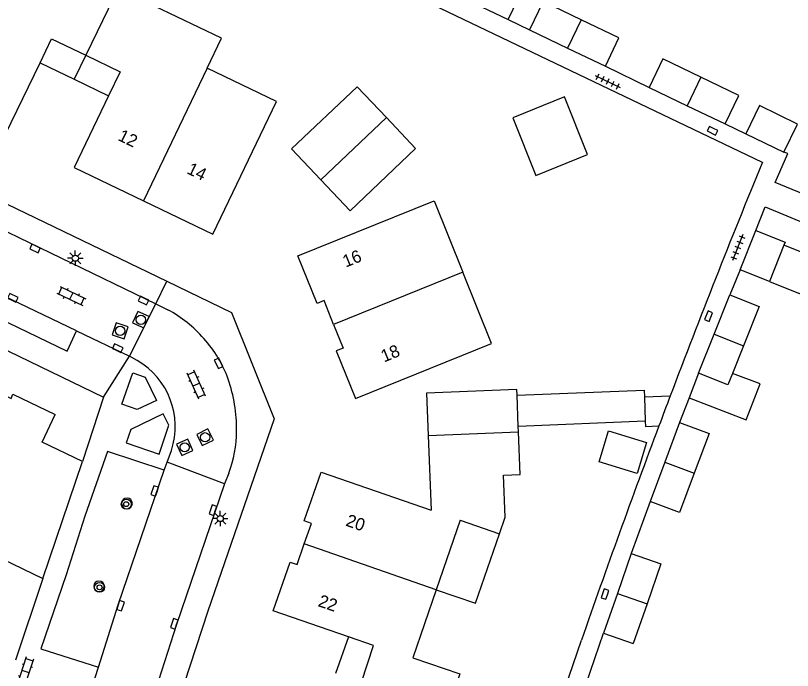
# Model space of a CAD drawing. Extents: x 124000 to 128010, y 398999 to 403000.
# Drawn here: x 126834.9 to 126897.5, y 399241 to 399293.7 of the extents above; entities that cross this region are included whole.
import ezdxf

# ---------------------------------------------------------------- set-up
doc = ezdxf.new("R2010")
doc.units = 0
for name, color, linetype in [('gg-afsc-erfafscheiding', 7, 'Continuous'), ('gg-afsc-muur', 7, 'Continuous'), ('gg-anno-huisnummerreeks BGT', 7, 'Continuous'), ('gg-bbg-bijgebouw', 7, 'Continuous'), ('gg-bbg-gedigitaliseerde bebouwing', 7, 'Continuous'), ('gg-bbg-gedigitaliseerde bijgebouw', 7, 'Continuous'), ('gg-bbg-hoofdgebouw', 7, 'Continuous'), ('gg-bbg-luifel en loopbrug', 7, 'Continuous'), ('gg-bbg-tussenscheiding', 7, 'Continuous'), ('gg-knt-verharding', 7, 'Continuous'), ('gg-knt-verharding nz', 7, 'Continuous'), ('gt-grn-weggrens', 7, 'Continuous'), ('gt-symb-boom', 7, 'Continuous'), ('gt-symb-klinker verharding', 7, 'Continuous'), ('gt-symb-kolk', 7, 'Continuous'), ('gt-symb-lichtmast', 7, 'Continuous'), ('gt-symb-rioolschacht', 7, 'Continuous'), ('gt-symb-tegel verharding', 7, 'Continuous')]:
    doc.layers.add(name, color=color, linetype=linetype)

# ---------------------------------------------------------------- blocks, each defined once
blk = doc.blocks.new('gt0-KOLK')
at = {"layer": 'gt-symb-kolk'}
blk.add_lwpolyline([(0, 0), (0.375, 0), (0.375, 0.4), (-0.375, 0.4), (-0.375, 0), (0, 0)], dxfattribs=at)
blk = doc.blocks.new('gt0-LMAST')
at = {"layer": 'gt-symb-lichtmast'}
for p, q in [((-0.182, 0.173), (-0.447, 0.438)), ((-0.005, 0.246), (-0.005, 0.621)), ((0.172, 0.173), (0.437, 0.438)), ((-0.255, -0.004), (-0.63, -0.004)), ((-0.182, -0.181), (-0.447, -0.446)), ((-0.005, -0.254), (-0.005, -0.629)), ((0.437, -0.446), (0.172, -0.181)), ((0.245, -0.004), (0.62, -0.004))]:
    blk.add_line(p, q, dxfattribs=at)
blk.add_circle((-0.005, -0.004), 0.25, dxfattribs=at)
blk = doc.blocks.new('gt0-BOOM')
at = {"layer": 'gt-symb-boom'}
for radius in [0.4, 0.2]:
    blk.add_circle((0, 0), radius, dxfattribs=at)
blk = doc.blocks.new('gt0-RS')
at = {"layer": 'gt-symb-rioolschacht'}
blk.add_lwpolyline([(-0.5, -0.5), (0.5, -0.5), (0.5, 0.5), (-0.5, 0.5)], close=True, dxfattribs=at)
blk.add_circle((0, 0), 0.375, dxfattribs=at)
blk = doc.blocks.new('gt0-KL1')
at = {"layer": 'gt-symb-klinker verharding'}
for p, q in [((-1.15, 0.3), (1.15, 0.3)), ((-1, -0.3), (-1, 0.3)), ((-0.5, 0.3), (-0.5, 0.45)), ((0, -0.3), (0, 0.3)), ((0.5, 0.3), (0.5, 0.45)), ((1, -0.3), (1, 0.3)), ((-1.15, -0.3), (1.15, -0.3)), ((-0.5, -0.45), (-0.5, -0.3)), ((0.5, -0.45), (0.5, -0.3))]:
    blk.add_line(p, q, dxfattribs=at)
blk = doc.blocks.new('gt0-TEG1')
at = {"layer": 'gt-symb-tegel verharding'}
for p, q in [((-1.125, 0), (1.125, 0)), ((-0.9, -0.25), (-0.9, 0.25)), ((-0.45, -0.25), (-0.45, 0.25)), ((0, -0.25), (0, 0.25)), ((0.45, -0.25), (0.45, 0.25)), ((0.9, -0.25), (0.9, 0.25))]:
    blk.add_line(p, q, dxfattribs=at)

msp = doc.modelspace()

# ---------------------------------------------------------------- linework, layer by layer
at = {"layer": 'gg-afsc-erfafscheiding'}
for p, q in [((126874.572, 399293.424), (126876.302, 399292.598)), ((126882.416, 399289.662), (126885.947, 399287.962)), ((126892.073, 399285.024), (126893.74, 399284.231)), ((126893.269, 399273.273), (126892.451, 399271.255)), ((126889.16, 399262.955), (126888.399, 399260.968)), ((126886.019, 399254.607), (126884.502, 399250.415))]:
    msp.add_line(p, q, dxfattribs=at)
for points in [[(126803.035, 399326.072), (126847.492, 399304.707), (126895.063, 399281.931)], [(126899.419, 399278.923), (126896.09, 399280.294), (126897.112, 399282.638), (126896.809, 399282.746)], [(126894.541, 399276.448), (126895.291, 399278.333), (126906.087, 399273.864)]]:
    msp.add_lwpolyline(points, dxfattribs=at)
for centre, radius, start, end in [((127610.573, 398988.844), 773.21, 157.725006, 159.223557), ((127607.964, 398989.829), 770.421, 159.415325, 160.780112)]:
    msp.add_arc(centre, radius, start, end, dxfattribs=at)
at = {"layer": 'gg-afsc-muur'}
for p, q in [((126837.096, 399248.402), (126834.879, 399241.826)), ((126877.676, 399235.199), (126880.484, 399243.447))]:
    msp.add_line(p, q, dxfattribs=at)
at = {"layer": 'gg-bbg-bijgebouw'}
for p, q in [((126876.302, 399292.598), (126879.36, 399291.13)), ((126879.36, 399291.13), (126882.416, 399289.662)), ((126885.947, 399287.962), (126889.015, 399286.49)), ((126889.015, 399286.49), (126892.073, 399285.024)), ((126893.74, 399284.231), (126896.809, 399282.746)), ((126893.269, 399273.273), (126894.541, 399276.448)), ((126896.808, 399275.268), (126895.629, 399272.326)), ((126895.629, 399272.326), (126893.269, 399273.273)), ((126891.186, 399268.098), (126892.451, 399271.255)), ((126893.539, 399267.155), (126892.648, 399264.932)), ((126867.993, 399263.341), (126868.129, 399259.919)), ((126875.417, 399260.21), (126875.4, 399260.653)), ((126888.399, 399260.968), (126887.205, 399257.778)), ((126887.205, 399257.778), (126886.019, 399254.607)), ((126884.502, 399250.415), (126883.381, 399247.192)), ((126883.381, 399247.192), (126882.27, 399243.999)), ((126882.27, 399243.999), (126884.66, 399243.168))]:
    msp.add_line(p, q, dxfattribs=at)
for points in [[(126880.457, 399293.413), (126877.399, 399294.882), (126876.302, 399292.598)], [(126882.416, 399289.662), (126883.513, 399291.946), (126880.457, 399293.413)], [(126890.113, 399288.779), (126887.045, 399290.25), (126885.947, 399287.962)], [(126892.073, 399285.024), (126893.17, 399287.313), (126890.113, 399288.779)], [(126864.765, 399285.525), (126862.407, 399288.016), (126857.112, 399283.009), (126859.482, 399280.522)], [(126896.809, 399282.746), (126897.904, 399285.008), (126894.836, 399286.494), (126893.74, 399284.231)], [(126859.482, 399280.522), (126861.855, 399278.031), (126867.117, 399283.04), (126864.765, 399285.525)], [(126894.541, 399276.448), (126896.902, 399275.502), (126896.808, 399275.268)], [(126892.451, 399271.255), (126894.805, 399270.312), (126893.539, 399267.155)], [(126875.306, 399263.171), (126875.288, 399263.638), (126867.993, 399263.341)], [(126888.399, 399260.968), (126890.773, 399260.08), (126889.579, 399256.89)], [(126889.579, 399256.89), (126888.393, 399253.719), (126886.019, 399254.607)]]:
    msp.add_lwpolyline(points, dxfattribs=at)
at = {"layer": 'gg-bbg-gedigitaliseerde bebouwing'}
msp.add_line((126870.717, 399253.097), (126873.876, 399252.006), dxfattribs=at)
msp.add_lwpolyline([(126873.876, 399252.006), (126874.339, 399253.347), (126874.212, 399256.727), (126875.546, 399256.777)], dxfattribs=at)
at = {"layer": 'gg-bbg-gedigitaliseerde bijgebouw'}
for p, q in [((126869.723, 399295.752), (126874.572, 399293.424)), ((126889.921, 399264.942), (126891.186, 399268.098)), ((126889.921, 399264.942), (126889.16, 399262.955)), ((126885.555, 399263.034), (126885.635, 399261.07)), ((126885.635, 399261.07), (126875.4, 399260.653)), ((126884.502, 399250.415), (126886.892, 399249.584)), ((126886.892, 399249.584), (126885.771, 399246.361)), ((126885.771, 399246.361), (126884.66, 399243.168))]:
    msp.add_line(p, q, dxfattribs=at)
for points in [[(126874.572, 399293.424), (126876.216, 399296.85), (126871.306, 399299.207)], [(126889.16, 399262.955), (126893.773, 399261.193), (126894.876, 399264.081), (126892.648, 399264.932)], [(126875.306, 399263.171), (126885.533, 399263.588), (126885.555, 399263.034)], [(126882.672, 399260.305), (126885.739, 399259.368), (126884.976, 399256.87), (126881.908, 399257.808), (126882.672, 399260.305)]]:
    msp.add_lwpolyline(points, dxfattribs=at)
at = {"layer": 'gg-bbg-hoofdgebouw'}
for p, q in [((126868.129, 399259.919), (126868.368, 399253.909)), ((126875.546, 399256.777), (126875.417, 399260.21)), ((126837.096, 399248.402), (126840.275, 399257.822)), ((126870.717, 399253.097), (126868.785, 399247.504))]:
    msp.add_line(p, q, dxfattribs=at)
for points in [[(126850.332, 399289.517), (126851.488, 399291.919), (126846.081, 399294.5), (126846.672, 399295.731), (126843.736, 399297.144)], [(126836.858, 399289.95), (126837.793, 399291.886), (126840.551, 399290.553)], [(126840.551, 399290.553), (126843.315, 399289.217), (126842.383, 399287.283)], [(126828.757, 399287.431), (126830.613, 399286.532), (126830.35, 399285.982), (126834.083, 399284.2), (126836.858, 399289.95)], [(126845.189, 399278.833), (126850.775, 399276.143), (126855.915, 399286.822), (126850.332, 399289.517)], [(126842.383, 399287.283), (126839.607, 399281.52), (126845.189, 399278.833)], [(126860.512, 399268.875), (126859.746, 399270.786), (126859.18, 399270.559), (126857.627, 399274.397), (126868.621, 399278.838), (126870.936, 399273.088)], [(126860.512, 399268.875), (126861.275, 399266.971), (126860.71, 399266.74), (126862.277, 399262.911), (126873.251, 399267.336), (126870.936, 399273.088)], [(126833.04, 399264.808), (126833.187, 399264.734), (126832.749, 399263.763), (126834.524, 399262.908), (126834.68, 399263.254), (126838.091, 399261.614)], [(126840.275, 399257.822), (126837.021, 399259.382), (126838.091, 399261.614)], [(126858.154, 399251.189), (126858.721, 399252.847), (126858.144, 399253.045), (126859.507, 399256.97), (126868.368, 399253.909)], [(126828.752, 399255.769), (126827.438, 399253.042), (126837.096, 399248.402)], [(126861.703, 399243.725), (126855.656, 399245.811), (126857.01, 399249.733), (126857.587, 399249.534), (126858.154, 399251.189)], [(126868.785, 399247.504), (126866.891, 399242.022), (126870.677, 399240.731), (126869.696, 399237.766)], [(126862.755, 399240.073), (126863.735, 399243.024), (126861.703, 399243.725)]]:
    msp.add_lwpolyline(points, dxfattribs=at)
at = {"layer": 'gg-bbg-luifel en loopbrug'}
for p, q in [((126840.551, 399290.553), (126839.621, 399288.616)), ((126836.858, 399289.95), (126839.621, 399288.616)), ((126839.621, 399288.616), (126842.383, 399287.283)), ((126885.555, 399263.034), (126887.643, 399263.119)), ((126861.703, 399243.725), (126860.677, 399240.752))]:
    msp.add_line(p, q, dxfattribs=at)
for points in [[(126876.813, 399280.87), (126880.987, 399282.551), (126879.12, 399287.189), (126874.945, 399285.508), (126876.813, 399280.87)], [(126895.629, 399272.326), (126898.12, 399271.328), (126899.299, 399274.27), (126896.808, 399275.268)], [(126885.635, 399261.07), (126885.652, 399260.658), (126886.731, 399260.702)], [(126868.785, 399247.504), (126871.944, 399246.413), (126873.876, 399252.006)]]:
    msp.add_lwpolyline(points, dxfattribs=at)
msp.add_arc((127676.638, 398964.029), 843.782, 159.239432, 159.41485, dxfattribs=at)
at = {"layer": 'gg-bbg-tussenscheiding'}
for p, q in [((126843.736, 399297.144), (126840.551, 399290.553)), ((126880.457, 399293.413), (126879.36, 399291.13)), ((126850.332, 399289.517), (126845.189, 399278.833)), ((126890.113, 399288.779), (126889.015, 399286.49)), ((126864.765, 399285.525), (126859.482, 399280.522)), ((126870.936, 399273.088), (126860.512, 399268.875)), ((126891.186, 399268.098), (126893.539, 399267.155)), ((126875.4, 399260.653), (126875.306, 399263.171)), ((126868.129, 399259.919), (126875.417, 399260.21)), ((126887.205, 399257.778), (126889.579, 399256.89)), ((126868.785, 399247.504), (126858.154, 399251.189)), ((126883.381, 399247.192), (126885.771, 399246.361))]:
    msp.add_line(p, q, dxfattribs=at)
msp.add_lwpolyline([(126892.648, 399264.932), (126892.274, 399263.998), (126889.921, 399264.942)], dxfattribs=at)
at = {"layer": 'gg-knt-verharding'}
for p, q in [((126789.927, 399299.893), (126847.075, 399272.346)), ((126792.069, 399296.595), (126846.197, 399270.542)), ((126787.682, 399289.25), (126841.979, 399263.025)), ((126844.061, 399266.308), (126846.197, 399270.542)), ((126839.787, 399268.343), (126844.061, 399266.308)), ((126841.979, 399263.025), (126840.275, 399257.822)), ((126846.866, 399257.145), (126847.097, 399257.774)), ((126851.722, 399256.034), (126847.097, 399257.774)), ((126880.862, 399239.933), (126882.27, 399243.999)), ((126840.406, 399237.609), (126841.561, 399241.256))]:
    msp.add_line(p, q, dxfattribs=at)
for points in [[(126790.483, 399292.125), (126789.714, 399290.52), (126839.045, 399266.73), (126839.787, 399268.343)], [(126847.075, 399272.346), (126852.295, 399269.83), (126855.718, 399261.256), (126850.369, 399245.781), (126847.506, 399237.011), (126844.517, 399227.376), (126841.798, 399218.135), (126839.156, 399208.709), (126836.901, 399200.233), (126834.679, 399191.281), (126832.576, 399182.354), (126830.26, 399171.915), (126828.621, 399164.125)], [(126844.324, 399264.983), (126845.344, 399264.621), (126846.245, 399262.753), (126844.677, 399262.026), (126843.45, 399262.442), (126844.324, 399264.983)], [(126844.184, 399260.421), (126843.795, 399259.342), (126846.458, 399258.427), (126847.25, 399260.763), (126846.792, 399261.671), (126844.184, 399260.421)], [(126846.866, 399257.145), (126842.287, 399258.625), (126840.479, 399253.438), (126838.952, 399248.71), (126836.936, 399242.74), (126841.561, 399241.256)], [(126851.722, 399256.034), (126847.868, 399244.693), (126844.708, 399234.92), (126841.818, 399225.511), (126838.769, 399214.9)]]:
    msp.add_lwpolyline(points, dxfattribs=at)
for centre, radius, start, end in [((126843.869, 399254.453), 0.434, 0, 180), ((126843.869, 399254.453), 0.434, 180, 0), ((126841.608, 399247.781), 0.425, 0, 180), ((126841.608, 399247.781), 0.425, 180, 0)]:
    msp.add_arc(centre, radius, start, end, dxfattribs=at)
at = {"layer": 'gg-knt-verharding nz'}
for p, q in [((126846.197, 399270.542), (126847.158, 399270.052)), ((126844.682, 399265.972), (126844.061, 399266.308)), ((126847.097, 399257.774), (126847.444, 399258.724)), ((126852.061, 399256.888), (126851.722, 399256.034))]:
    msp.add_line(p, q, dxfattribs=at)
for points in [[(126839.787, 399268.343), (126825.926, 399274.997), (126815.833, 399279.915), (126790.483, 399292.125)], [(126841.561, 399241.256), (126843.162, 399246.278), (126846.866, 399257.145)]]:
    msp.add_lwpolyline(points, dxfattribs=at)
for centre, radius, start, end in [((126842.199, 399260.853), 10.451, 41.21035, 61.6725), ((126842.428, 399260.929), 10.229, 20.24309, 41.73595), ((126841.618, 399260.654), 6.137, 341.66905, 60.0517), ((126840.118, 399260.392), 12.585, 359.58563, 18.89725), ((126842.69, 399260.418), 10.014, 339.36113, 359.33267)]:
    msp.add_arc(centre, radius, start, end, dxfattribs=at)
at = {"layer": 'gt-grn-weggrens'}
for p, q in [((126846.197, 399270.542), (126847.075, 399272.346)), ((126841.979, 399263.025), (126844.061, 399266.308))]:
    msp.add_line(p, q, dxfattribs=at)

# ---------------------------------------------------------------- block references
at = {"layer": 'gt-symb-boom'}
for p in [(126843.808, 399254.397), (126841.655, 399247.699)]:
    msp.add_blockref('gt0-BOOM', p, dxfattribs=at)
at = {"layer": 'gt-symb-klinker verharding'}
for p, rotation in [((126839.393, 399271.165), -25.33527699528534), ((126849.454, 399264.013), 114.25908445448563), ((126835.678, 399240.926), -108.18126897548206)]:
    msp.add_blockref('gt0-KL1', p, dxfattribs=dict(at, rotation=rotation))
at = {"layer": 'gt-symb-kolk'}
for p, rotation in [((126891.132, 399284.649), 153.20443508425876), ((126836.544, 399275.166), 154.28048704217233), ((126834.581, 399270.838), -25.591424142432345), ((126845.283, 399270.98), 154.40857585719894), ((126890.919, 399269.457), 68.10284941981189), ((126843.042, 399266.778), -24.77113890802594), ((126851.43, 399265.827), 116.69322944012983), ((126846.293, 399255.4), 71.51067367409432), ((126850.977, 399253.849), 71.14816421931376), ((126882.575, 399247.095), 71.9454475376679), ((126843.162, 399246.278), -107.69230089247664), ((126847.868, 399244.693), 71.22088212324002)]:
    msp.add_blockref('gt0-KOLK', p, dxfattribs=dict(at, rotation=rotation))
at = {"layer": 'gt-symb-lichtmast'}
for p in [(126839.703, 399274.21), (126851.383, 399253.243)]:
    msp.add_blockref('gt0-LMAST', p, dxfattribs=at)
at = {"layer": 'gt-symb-rioolschacht'}
for p, rotation in [((126844.984, 399269.25), 65.74091554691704), ((126843.314, 399268.356), 71.14816421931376), ((126850.16, 399259.781), 116.30869593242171), ((126848.517, 399258.974), 114.77113890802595)]:
    msp.add_blockref('gt0-RS', p, dxfattribs=dict(at, rotation=rotation))
at = {"layer": 'gt-symb-tegel verharding'}
for p, rotation in [((126882.605, 399288.442), -25.796026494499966), ((126893.083, 399275.07), -111.89715058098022)]:
    msp.add_blockref('gt0-TEG1', p, dxfattribs=dict(at, rotation=rotation))

# ---------------------------------------------------------------- texts
at = {"layer": 'gg-anno-huisnummerreeks BGT'}
for s, rotation, p in [('12', 334.3, (126843.065, 399283.74)), ('14', 334.3, (126848.62, 399281.066)), ('16', 22, (126861.491, 399273.443)), ('18', 22.3, (126864.577, 399265.802)), ('20', 340.9, (126861.429, 399252.679)), ('22', 341, (126859.199, 399246.198))]:
    msp.add_text(s, height=1, rotation=rotation, dxfattribs=at).set_placement(p)

doc.saveas('drawing.dxf')
